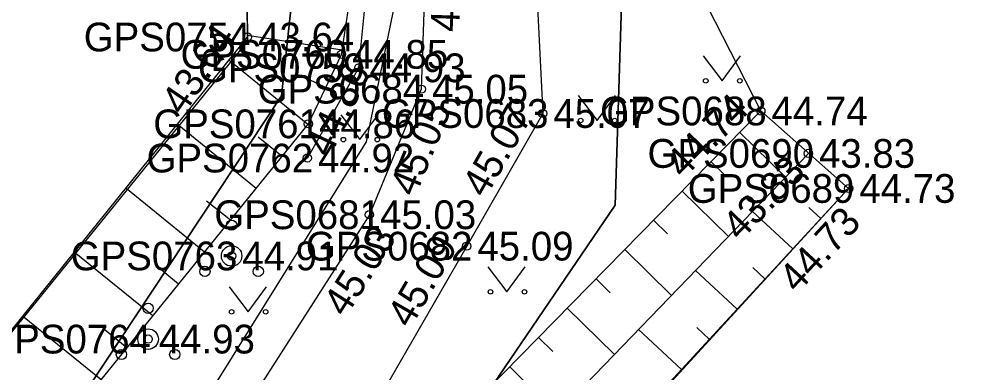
# Model space of a CAD drawing. Extents: x 551623 to 559850, y 6561220 to 6567135.
# Drawn here: x 557255.82 to 557279.16, y 6565677.93 to 6565686.55 of the extents above; entities that cross this region are included whole.
import ezdxf

# ---------------------------------------------------------------- set-up
doc = ezdxf.new("R2010")
doc.units = 0
for name, color, linetype in [('HALJASTUS', 7, 'Continuous'), ('KORGUS-EH2000', 7, 'Continuous'), ('MOOTKORG-EH2000', 7, 'Continuous'), ('MOOTMPUNKT', 7, 'Continuous'), ('MOOTNR', 7, 'Continuous'), ('MOOTPIIR', 7, 'Continuous'), ('MPKAABEL', 7, 'Continuous'), ('PIIR', 7, 'Continuous'), ('PUU', 7, 'Continuous'), ('RELJEEF', 7, 'Continuous'), ('TEE', 7, 'Continuous')]:
    doc.layers.add(name, color=color, linetype=linetype)

msp = doc.modelspace()

# ---------------------------------------------------------------- linework, layer by layer
at = {"layer": 'HALJASTUS'}
for p, q in [((557272.488, 6565685.65), (557272.951, 6565685.044)), ((557272.951, 6565685.044), (557273.397, 6565685.65)), ((557269.441, 6565684.685), (557269.904, 6565684.078)), ((557269.904, 6565684.078), (557270.35, 6565684.685)), ((557263.655, 6565684.221), (557264.118, 6565683.614)), ((557264.118, 6565683.614), (557264.564, 6565684.221)), ((557267.24, 6565680.512), (557267.704, 6565679.906)), ((557267.704, 6565679.906), (557268.149, 6565680.512)), ((557260.935, 6565680.026), (557261.398, 6565679.419)), ((557261.398, 6565679.419), (557261.844, 6565680.026))]:
    msp.add_line(p, q, dxfattribs=at)
msp.add_lwpolyline([(557262.843, 6565683.164), (557264.095, 6565685.362), (557264.256, 6565686.981), (557264.047, 6565688.52), (557253.64, 6565700.494)], dxfattribs=at)
for centre in [(557272.55, 6565685.044), (557273.379, 6565685.044), (557269.503, 6565684.078), (557270.332, 6565684.078), (557263.717, 6565683.614), (557264.546, 6565683.614), (557267.303, 6565679.906), (557268.132, 6565679.906), (557260.997, 6565679.419), (557261.826, 6565679.419)]:
    msp.add_circle(centre, 0.055, dxfattribs=at)
at = {"layer": 'KORGUS-EH2000'}
for centre in [(557261.382, 6565686.111), (557265.619, 6565684.843), (557273.894, 6565684.311), (557268.577, 6565684.249), (557262.868, 6565683.997), (557275.05, 6565683.277), (557276.032, 6565682.424), (557264.354, 6565681.784), (557266.725, 6565681.019)]:
    msp.add_circle(centre, 0.1, dxfattribs=at)
at = {"layer": 'MOOTMPUNKT'}
for centre in [(557261.382, 6565686.111), (557263.672, 6565685.69), (557264.095, 6565685.362), (557265.619, 6565684.843), (557273.894, 6565684.311), (557268.577, 6565684.249), (557262.868, 6565683.997), (557262.843, 6565683.164), (557275.05, 6565683.277), (557276.032, 6565682.424), (557264.354, 6565681.784), (557266.725, 6565681.019), (557260.996, 6565680.781), (557258.961, 6565678.756)]:
    msp.add_circle(centre, 0.1, dxfattribs=at)
at = {"layer": 'MOOTPIIR'}
for points in [[(557245.555, 6565636.1), (557248.099, 6565643.924), (557250.866, 6565649.619), (557254.917, 6565657.021), (557259.196, 6565664.075), (557276.032, 6565682.424), (557273.894, 6565684.311), (557271.675, 6565688.656), (557267.75, 6565696.103), (557253.992, 6565710.741)], [(557245.71, 6565705.182), (557249.523, 6565700.727), (557250.977, 6565699.359), (557257.203, 6565692.419), (557260.096, 6565689.551), (557261.366, 6565687.733), (557261.382, 6565686.012), (557250.878, 6565673.083), (557244.105, 6565664.23), (557238.538, 6565656.275), (557235.208, 6565649.179), (557238.781, 6565648.589), (557235.396, 6565637.24)]]:
    msp.add_lwpolyline(points, dxfattribs=at)
at = {"layer": 'MPKAABEL'}
msp.add_lwpolyline([(557235.047, 6565735.125), (557234.281, 6565734.359), (557231.77, 6565732.551), (557229, 6565729.371), (557228.121, 6565728.559), (557228.07, 6565728.02), (557229.129, 6565727.27), (557229.661, 6565726.85), (557231.346, 6565725.176), (557244.421, 6565711.623), (557261.97, 6565692.96), (557263.956, 6565690.384), (557264.984, 6565686.986), (557264.272, 6565683.559), (557259.573, 6565676.019), (557251.607, 6565666.164), (557246.537, 6565659.579), (557242.919, 6565652.865), (557241, 6565647.102), (557236.37, 6565633.268)], dxfattribs=at)
at = {"layer": 'PIIR'}
for points in [[(557243.52, 6565632.96), (557247.16, 6565644.8), (557251.91, 6565654.93), (557261.04, 6565668.36), (557270.34, 6565682.02), (557270.57, 6565689.21), (557268.27, 6565694.5), (557259.16, 6565704), (557279.1, 6565724.92), (557294.14, 6565740.66), (557309.99, 6565745.61), (557317.31, 6565750.46), (557325.14, 6565760.25), (557327.8, 6565754.21), (557332.2, 6565751.03), (557335.38, 6565742.85), (557342.68, 6565718.78), (557343.81, 6565713.57), (557348.97, 6565696.65), (557352.71, 6565684.51), (557359.39, 6565665.68), (557358.74, 6565665.3), (557279.72, 6565619.27)], [(557235.81, 6565635.09), (557239.68, 6565647.67), (557244.92, 6565658.88), (557253.96, 6565672.24), (557262.21, 6565684.68), (557262.54, 6565687.68), (557261.47, 6565690), (557221.04, 6565732.05), (557230.16, 6565740.29), (557240.48, 6565729.5), (557239.06, 6565725.02), (557259.16, 6565704), (557268.27, 6565694.5), (557270.57, 6565689.21), (557270.34, 6565682.02), (557261.04, 6565668.36), (557251.91, 6565654.93), (557247.16, 6565644.8), (557243.52, 6565632.96)]]:
    msp.add_lwpolyline(points, dxfattribs=at)
msp.add_lwpolyline([(557221.04, 6565732.05), (557261.47, 6565690), (557262.54, 6565687.68), (557262.21, 6565684.68), (557253.96, 6565672.24), (557244.92, 6565658.88), (557239.68, 6565647.67), (557235.81, 6565635.09), (557232.31, 6565621.12), (557216.16, 6565551.43), (557215.43, 6565552.43), (557210.88, 6565558.36), (557206.12, 6565554.71), (557205.13, 6565556), (557165.18, 6565662.77)], close=True, dxfattribs=at)
at = {"layer": 'PUU'}
for centre, radius in [((557260.996, 6565681.531), 0.125), ((557260.996, 6565680.781), 0.25), ((557260.346, 6565680.406), 0.125), ((557261.646, 6565680.406), 0.125), ((557258.961, 6565679.506), 0.125), ((557258.961, 6565678.756), 0.25), ((557258.311, 6565678.381), 0.125), ((557259.611, 6565678.381), 0.125)]:
    msp.add_circle(centre, radius, dxfattribs=at)
at = {"layer": 'RELJEEF'}
for p, q in [((557263.688, 6565685.794), (557261.382, 6565686.151)), ((557262.855, 6565683.981), (557260.926, 6565685.545)), ((557263.288, 6565684.881), (557262.659, 6565685.18)), ((557261.595, 6565682.427), (557259.67, 6565683.988)), ((557273.381, 6565683.789), (557274.491, 6565682.697)), ((557262.225, 6565683.204), (557261.647, 6565683.673)), ((557272.68, 6565683.075), (557273.015, 6565682.746)), ((557260.335, 6565680.874), (557258.415, 6565682.431)), ((557271.979, 6565682.362), (557273.102, 6565681.258)), ((557260.965, 6565681.651), (557260.388, 6565682.118)), ((557274.675, 6565680.954), (557273.688, 6565681.865)), ((557275.353, 6565681.689), (557275.062, 6565681.958)), ((557271.278, 6565681.649), (557271.617, 6565681.316)), ((557270.577, 6565680.935), (557271.713, 6565679.819)), ((557259.075, 6565679.321), (557257.16, 6565680.874)), ((557259.705, 6565680.097), (557259.13, 6565680.564)), ((557273.318, 6565679.484), (557272.299, 6565680.426)), ((557273.997, 6565680.219), (557273.696, 6565680.497)), ((557269.876, 6565680.222), (557270.219, 6565679.885)), ((557269.175, 6565679.509), (557270.324, 6565678.38)), ((557257.815, 6565677.767), (557255.904, 6565679.317)), ((557272.64, 6565678.75), (557272.329, 6565679.036)), ((557258.445, 6565678.544), (557257.871, 6565679.01)), ((557268.475, 6565678.796), (557268.821, 6565678.455)), ((557271.962, 6565678.015), (557270.91, 6565678.986)), ((557267.774, 6565678.082), (557268.936, 6565676.941))]:
    msp.add_line(p, q, dxfattribs=at)
for points in [[(557237.349, 6565648.232), (557240.953, 6565654.802), (557246.628, 6565663.155), (557253.13, 6565671.991), (557262.868, 6565683.997), (557263.672, 6565685.69), (557263.904, 6565687.185), (557262.999, 6565689.393), (557252.498, 6565700.957), (557251.236, 6565701.233), (557249.523, 6565700.727)], [(557235.208, 6565649.179), (557238.538, 6565656.275), (557244.105, 6565664.23), (557250.878, 6565673.083), (557261.382, 6565686.111), (557261.366, 6565687.733), (557260.096, 6565689.551), (557257.203, 6565692.419), (557250.977, 6565699.359)], [(557276.032, 6565682.424), (557267.03, 6565672.673), (557259.196, 6565664.075), (557253.698, 6565657.59), (557249.02, 6565650.696), (557246.226, 6565644.693), (557243.555, 6565636.313), (557240.309, 6565622.555), (557236.622, 6565607.602), (557236.903, 6565606.736), (557237.832, 6565606.216), (557238.451, 6565605.416), (557237.619, 6565604.595), (557236.099, 6565604.234), (557235.049, 6565605.383), (557234.578, 6565607.054), (557237.949, 6565623.279), (557241.154, 6565636.802), (557243.992, 6565645.856), (557246.556, 6565652.019), (557251.772, 6565659.608), (557256.811, 6565665.99), (557264.68, 6565674.934), (557273.894, 6565684.311)], [(557275.05, 6565683.277), (557266.001, 6565673.9), (557257.761, 6565664.922), (557252.9, 6565658.914), (557247.858, 6565651.536), (557245.198, 6565645.326), (557242.288, 6565636.602), (557239.228, 6565623.181), (557235.657, 6565608.02), (557235.671, 6565606.861), (557236.442, 6565605.941)]]:
    msp.add_lwpolyline(points, dxfattribs=at)
at = {"layer": 'TEE'}
for points in [[(557245.71, 6565705.182), (557247.584, 6565706.582), (557249.267, 6565708.479), (557252.003, 6565707.327), (557265.633, 6565694.322), (557268.301, 6565689.765), (557268.577, 6565684.249), (557266.725, 6565681.019), (557263.662, 6565675.713), (557255.711, 6565666.92), (557250.357, 6565660.24), (557245.577, 6565652.463), (557242.626, 6565646.143), (557239.727, 6565637.23), (557236.245, 6565623.922), (557233.514, 6565609.814)], [(557248.534, 6565700.315), (557250.588, 6565701.541), (557252.561, 6565701.428), (557255.675, 6565700.004), (557263.28, 6565692.788), (557265.752, 6565688.834), (557265.619, 6565684.843), (557264.354, 6565681.784), (557261.608, 6565677.494), (557253.875, 6565668.497), (557248.431, 6565661.461), (557243.679, 6565653.861), (557240.62, 6565646.869), (557237.728, 6565637.954), (557234.239, 6565624.488), (557231.922, 6565613.779)]]:
    msp.add_lwpolyline(points, dxfattribs=at)

# ---------------------------------------------------------------- texts
at = {"layer": 'KORGUS-EH2000'}
for s, rotation, p in [(' 44.95', 88.0814, (557266.532, 6565685.967)), (' 43.64', 55.7385, (557259.665, 6565683.96)), (' 44.86', 64.5996, (557263.278, 6565682.918)), (' 44.74', 45.5039, (557271.822, 6565682.452)), (' 45.05', 67.5337, (557265.37, 6565681.953)), (' 45.07', 60.1675, (557267.051, 6565681.938)), (' 43.83', 46.0192, (557273.209, 6565680.93)), (' 44.73', 47.2903, (557274.604, 6565679.656)), (' 45.03', 57.3828, (557263.633, 6565679.044)), (' 45.09', 59.9991, (557265.223, 6565678.768))]:
    msp.add_text(s, height=0.7, rotation=rotation, dxfattribs=at).set_placement(p)
at = {"layer": 'MOOTKORG-EH2000'}
for s, p in [(' 43.64', (557261.382, 6565685.762)), (' 44.85', (557263.672, 6565685.34)), (' 44.93', (557264.095, 6565685.012)), (' 45.05', (557265.619, 6565684.492)), (' 44.74', (557273.894, 6565683.961)), (' 45.07', (557268.577, 6565683.899)), (' 44.86', (557262.868, 6565683.647)), (' 44.92', (557262.843, 6565682.814)), (' 43.83', (557275.05, 6565682.927)), (' 44.73', (557276.032, 6565682.074)), (' 45.03', (557264.354, 6565681.434)), (' 45.09', (557266.725, 6565680.669)), (' 44.91', (557260.996, 6565680.431)), (' 44.93', (557258.961, 6565678.406))]:
    msp.add_text(s, height=0.7, dxfattribs=at).set_placement(p)
at = {"layer": 'MOOTNR'}
for s, p in [('GPS0754 ', (557257.393, 6565685.762)), ('GPS0760 ', (557259.752, 6565685.34)), ('GPS0759 ', (557260.175, 6565685.012)), ('GPS0684 ', (557261.629, 6565684.492)), ('GPS0688 ', (557269.974, 6565683.961)), ('GPS0683 ', (557264.657, 6565683.899)), ('GPS0761 ', (557259.088, 6565683.647)), ('GPS0762 ', (557258.923, 6565682.814)), ('GPS0690 ', (557271.131, 6565682.927)), ('GPS0689 ', (557272.112, 6565682.074)), ('GPS0681 ', (557260.574, 6565681.434)), ('GPS0682 ', (557262.805, 6565680.669)), ('GPS0763 ', (557257.076, 6565680.431)), ('GPS0764 ', (557254.971, 6565678.406))]:
    msp.add_text(s, height=0.7, dxfattribs=at).set_placement(p)

doc.saveas('drawing.dxf')
